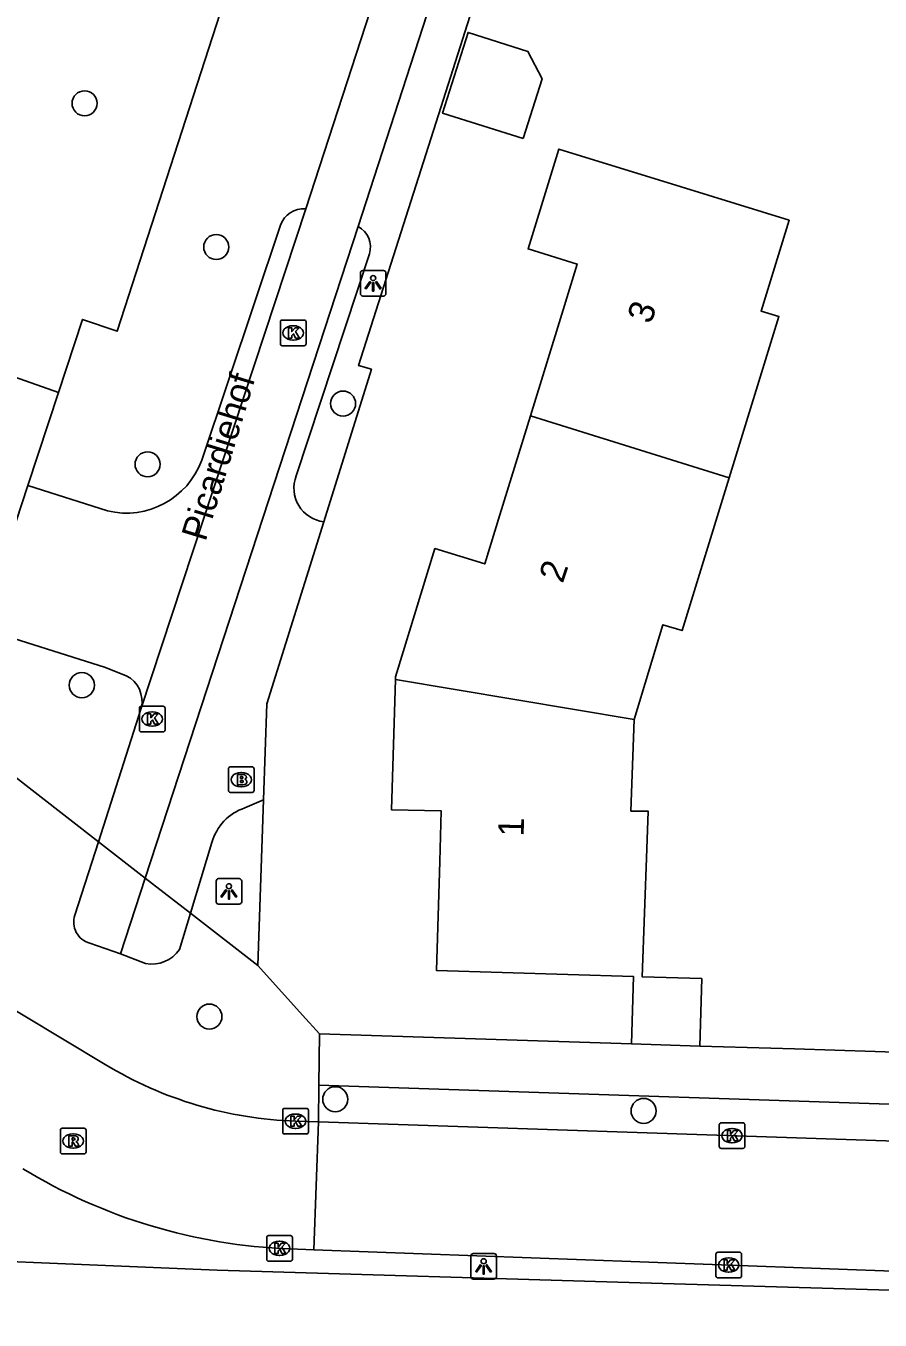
# Model space of a CAD drawing. Extents: x 158461 to 159795, y 387220 to 388672.
# Drawn here: x 159544 to 159577.3, y 387738.1 to 387788.6 of the extents above; entities that cross this region are included whole.
import ezdxf

# ---------------------------------------------------------------- set-up
doc = ezdxf.new("R2010")
doc.units = 0
for name, color, linetype in [('IMGEO_Boom', 7, 'Continuous'), ('IMGEO_Brandkraan', 7, 'Continuous'), ('IMGEO_Groenvoorziening', 7, 'Continuous'), ('IMGEO_Kolk', 7, 'Continuous'), ('IMGEO_Lichtpunt', 7, 'Continuous'), ('IMGEO_Muur', 7, 'Continuous'), ('IMGEO_Openbare_ruimte_label', 7, 'Continuous'), ('IMGEO_Pand', 7, 'Continuous'), ('IMGEO_Pand_nummerreeks', 7, 'Continuous'), ('IMGEO_Rijbaan_lokaal_open', 7, 'Continuous'), ('IMGEO_Rioolput', 7, 'Continuous'), ('IMGEO_Voetpad_open', 7, 'Continuous')]:
    doc.layers.add(name, color=color, linetype=linetype)

msp = doc.modelspace()

# ---------------------------------------------------------------- linework, layer by layer
at = {"layer": 'IMGEO_Boom'}
for centre in [(159546.253, 387785.573), (159551.391, 387779.966), (159556.339, 387773.857), (159548.711, 387771.488), (159546.146, 387762.871), (159551.123, 387749.94), (159556.034, 387746.716), (159568.066, 387746.26)]:
    msp.add_circle(centre, 0.489, dxfattribs=at)
at = {"layer": 'IMGEO_Brandkraan'}
for p, q in [((159551.867, 387758.758), (159551.867, 387759.61)), ((159551.942, 387759.684), (159552.794, 387759.684)), ((159552.868, 387759.61), (159552.868, 387758.758)), ((159552.355, 387759.464), (159552.38, 387759.464)), ((159552.794, 387758.684), (159551.942, 387758.684)), ((159552.378, 387758.904), (159552.353, 387758.904))]:
    msp.add_line(p, q, dxfattribs=at)
for points in [[(159551.867, 387758.758), (159551.867, 387759.61)], [(159551.942, 387759.684), (159552.794, 387759.684)], [(159552.868, 387759.61), (159552.868, 387758.758)], [(159552.215, 387759.384), (159552.215, 387758.984), (159552.428, 387758.984)], [(159552.446, 387759.384), (159552.215, 387759.384)], [(159552.394, 387759.303), (159552.34, 387759.303), (159552.34, 387759.227)], [(159552.34, 387759.227), (159552.393, 387759.227)], [(159552.402, 387759.151), (159552.34, 387759.151), (159552.34, 387759.07)], [(159552.794, 387758.684), (159551.942, 387758.684)], [(159552.34, 387759.07), (159552.402, 387759.07)]]:
    msp.add_lwpolyline(points, dxfattribs=at)
for centre, radius, start, end in [((159551.944, 387759.608), 0.0765, 91.552, 178.448), ((159551.944, 387759.608), 0.0765, 91.552, 178.448), ((159552.792, 387759.608), 0.0765, 1.552, 88.448), ((159552.792, 387759.608), 0.0765, 1.552, 88.448), ((159552.395, 387759.265), 0.0379, 267.8285, 90.9355), ((159552.403, 387759.11), 0.0404, 269.8759, 90.5077), ((159552.45, 387759.239), 0.145, 59.4692, 91.5367), ((159552.475, 387759.286), 0.0922, 285.5137, 58.1501), ((159552.48, 387759.094), 0.105, 301.3115, 78.989), ((159551.944, 387758.76), 0.0765, 181.552, 268.448), ((159551.944, 387758.76), 0.0765, 181.552, 268.448), ((159552.434, 387759.235), 0.251, 268.6676, 293.5347), ((159552.792, 387758.76), 0.0765, 271.552, 358.448), ((159552.792, 387758.76), 0.0765, 271.552, 358.448)]:
    msp.add_arc(centre, radius, start, end, dxfattribs=at)
for centre, major_axis, ratio, start_param, end_param in [((159552.354, 387759.184), (-0.387, 0.002), 0.722429, 4.712389, 7.853982), ((159552.379, 387759.184), (-0.39, 0.002), 0.717154, 1.570796, 4.712389)]:
    msp.add_ellipse(centre, major_axis=major_axis, ratio=ratio, start_param=start_param, end_param=end_param, dxfattribs=at)
at = {"layer": 'IMGEO_Groenvoorziening'}
msp.add_lwpolyline([(159545.229, 387774.284), (159541.535, 387775.588), (159542.059, 387791.731), (159552.282, 387791.386)], dxfattribs=at)
at = {"layer": 'IMGEO_Kolk'}
for p, q in [((159553.893, 387776.189), (159553.893, 387777.041)), ((159553.968, 387777.115), (159554.82, 387777.115)), ((159554.381, 387776.895), (159554.406, 387776.895)), ((159554.894, 387777.041), (159554.894, 387776.189)), ((159554.404, 387776.335), (159554.379, 387776.335)), ((159554.82, 387776.115), (159553.968, 387776.115)), ((159548.391, 387761.124), (159548.391, 387761.976)), ((159548.466, 387762.05), (159549.318, 387762.05)), ((159548.879, 387761.83), (159548.904, 387761.83)), ((159549.392, 387761.976), (159549.392, 387761.124)), ((159548.902, 387761.27), (159548.877, 387761.27)), ((159549.318, 387761.05), (159548.466, 387761.05)), ((159553.985, 387745.433), (159553.985, 387746.285)), ((159554.06, 387746.359), (159554.912, 387746.359)), ((159554.473, 387746.139), (159554.498, 387746.139)), ((159554.986, 387746.285), (159554.986, 387745.433)), ((159554.496, 387745.579), (159554.471, 387745.579)), ((159571.017, 387744.868), (159571.017, 387745.72)), ((159571.092, 387745.794), (159571.944, 387745.794)), ((159571.505, 387745.574), (159571.53, 387745.574)), ((159572.018, 387745.72), (159572.018, 387744.868)), ((159554.912, 387745.359), (159554.06, 387745.359)), ((159571.528, 387745.014), (159571.503, 387745.014)), ((159571.944, 387744.794), (159571.092, 387744.794)), ((159553.36, 387740.471), (159553.36, 387741.323)), ((159553.435, 387741.397), (159554.287, 387741.397)), ((159553.848, 387741.177), (159553.873, 387741.177)), ((159554.361, 387741.323), (159554.361, 387740.471)), ((159553.871, 387740.617), (159553.846, 387740.617)), ((159570.887, 387739.82), (159570.887, 387740.672)), ((159570.962, 387740.746), (159571.814, 387740.746)), ((159571.375, 387740.526), (159571.4, 387740.526)), ((159571.888, 387740.672), (159571.888, 387739.82)), ((159554.287, 387740.397), (159553.435, 387740.397)), ((159571.398, 387739.966), (159571.373, 387739.966)), ((159571.814, 387739.746), (159570.962, 387739.746))]:
    msp.add_line(p, q, dxfattribs=at)
for points in [[(159553.893, 387776.189), (159553.893, 387777.041)], [(159553.968, 387777.115), (159554.82, 387777.115)], [(159554.214, 387776.815), (159554.337, 387776.815), (159554.337, 387776.664), (159554.467, 387776.815), (159554.631, 387776.815), (159554.485, 387776.664), (159554.638, 387776.415), (159554.486, 387776.415), (159554.401, 387776.579), (159554.337, 387776.512), (159554.337, 387776.415), (159554.214, 387776.415), (159554.214, 387776.815)], [(159554.894, 387777.041), (159554.894, 387776.189)], [(159554.82, 387776.115), (159553.968, 387776.115)], [(159548.391, 387761.124), (159548.391, 387761.976)], [(159548.466, 387762.05), (159549.318, 387762.05)], [(159548.712, 387761.75), (159548.835, 387761.75), (159548.835, 387761.599), (159548.965, 387761.75), (159549.129, 387761.75), (159548.983, 387761.599), (159549.136, 387761.35), (159548.984, 387761.35), (159548.899, 387761.514), (159548.835, 387761.447), (159548.835, 387761.35), (159548.712, 387761.35), (159548.712, 387761.75)], [(159549.392, 387761.976), (159549.392, 387761.124)], [(159549.318, 387761.05), (159548.466, 387761.05)], [(159553.985, 387745.433), (159553.985, 387746.285)], [(159554.06, 387746.359), (159554.912, 387746.359)], [(159554.306, 387746.059), (159554.429, 387746.059), (159554.429, 387745.908), (159554.559, 387746.059), (159554.723, 387746.059), (159554.577, 387745.908), (159554.73, 387745.659), (159554.578, 387745.659), (159554.493, 387745.823), (159554.429, 387745.756), (159554.429, 387745.659), (159554.306, 387745.659), (159554.306, 387746.059)], [(159554.986, 387746.285), (159554.986, 387745.433)], [(159571.017, 387744.868), (159571.017, 387745.72)], [(159571.092, 387745.794), (159571.944, 387745.794)], [(159571.338, 387745.494), (159571.461, 387745.494), (159571.461, 387745.343), (159571.591, 387745.494), (159571.755, 387745.494), (159571.609, 387745.343), (159571.762, 387745.094), (159571.61, 387745.094), (159571.525, 387745.258), (159571.461, 387745.191), (159571.461, 387745.094), (159571.338, 387745.094), (159571.338, 387745.494)], [(159572.018, 387745.72), (159572.018, 387744.868)], [(159554.912, 387745.359), (159554.06, 387745.359)], [(159571.944, 387744.794), (159571.092, 387744.794)], [(159553.36, 387740.471), (159553.36, 387741.323)], [(159553.435, 387741.397), (159554.287, 387741.397)], [(159553.681, 387741.097), (159553.804, 387741.097), (159553.804, 387740.946), (159553.934, 387741.097), (159554.098, 387741.097), (159553.952, 387740.946), (159554.105, 387740.697), (159553.953, 387740.697), (159553.868, 387740.861), (159553.804, 387740.794), (159553.804, 387740.697), (159553.681, 387740.697), (159553.681, 387741.097)], [(159554.361, 387741.323), (159554.361, 387740.471)], [(159570.887, 387739.82), (159570.887, 387740.672)], [(159570.962, 387740.746), (159571.814, 387740.746)], [(159571.208, 387740.446), (159571.331, 387740.446), (159571.331, 387740.295), (159571.461, 387740.446), (159571.625, 387740.446), (159571.479, 387740.295), (159571.632, 387740.046), (159571.48, 387740.046), (159571.395, 387740.21), (159571.331, 387740.143), (159571.331, 387740.046), (159571.208, 387740.046), (159571.208, 387740.446)], [(159571.888, 387740.672), (159571.888, 387739.82)], [(159554.287, 387740.397), (159553.435, 387740.397)], [(159571.814, 387739.746), (159570.962, 387739.746)]]:
    msp.add_lwpolyline(points, dxfattribs=at)
for centre, start, end in [((159553.97, 387777.039), 91.552, 178.448), ((159553.97, 387777.039), 91.552, 178.448), ((159554.818, 387777.039), 1.552, 88.448), ((159554.818, 387777.039), 1.552, 88.448), ((159553.97, 387776.191), 181.552, 268.448), ((159553.97, 387776.191), 181.552, 268.448), ((159554.818, 387776.191), 271.552, 358.448), ((159554.818, 387776.191), 271.552, 358.448), ((159548.468, 387761.974), 91.552, 178.448), ((159548.468, 387761.974), 91.552, 178.448), ((159549.316, 387761.974), 1.552, 88.448), ((159549.316, 387761.974), 1.552, 88.448), ((159548.468, 387761.126), 181.552, 268.448), ((159548.468, 387761.126), 181.552, 268.448), ((159549.316, 387761.126), 271.552, 358.448), ((159549.316, 387761.126), 271.552, 358.448), ((159554.062, 387746.283), 91.552, 178.448), ((159554.062, 387746.283), 91.552, 178.448), ((159554.91, 387746.283), 1.552, 88.448), ((159554.91, 387746.283), 1.552, 88.448), ((159571.094, 387745.718), 91.552, 178.448), ((159571.094, 387745.718), 91.552, 178.448), ((159571.942, 387745.718), 1.552, 88.448), ((159571.942, 387745.718), 1.552, 88.448), ((159554.062, 387745.435), 181.552, 268.448), ((159554.062, 387745.435), 181.552, 268.448), ((159554.91, 387745.435), 271.552, 358.448), ((159554.91, 387745.435), 271.552, 358.448), ((159571.094, 387744.87), 181.552, 268.448), ((159571.094, 387744.87), 181.552, 268.448), ((159571.942, 387744.87), 271.552, 358.448), ((159571.942, 387744.87), 271.552, 358.448), ((159553.437, 387741.321), 91.552, 178.448), ((159553.437, 387741.321), 91.552, 178.448), ((159554.285, 387741.321), 1.552, 88.448), ((159554.285, 387741.321), 1.552, 88.448), ((159553.437, 387740.473), 181.552, 268.448), ((159553.437, 387740.473), 181.552, 268.448), ((159554.285, 387740.473), 271.552, 358.448), ((159554.285, 387740.473), 271.552, 358.448), ((159570.964, 387740.67), 91.552, 178.448), ((159570.964, 387740.67), 91.552, 178.448), ((159571.812, 387740.67), 1.552, 88.448), ((159571.812, 387740.67), 1.552, 88.448), ((159570.964, 387739.822), 181.552, 268.448), ((159570.964, 387739.822), 181.552, 268.448), ((159571.812, 387739.822), 271.552, 358.448), ((159571.812, 387739.822), 271.552, 358.448)]:
    msp.add_arc(centre, 0.0765, start, end, dxfattribs=at)
for centre, major_axis, ratio, start_param, end_param in [((159554.38, 387776.615), (-0.387, 0.002), 0.722429, 4.712389, 7.853982), ((159554.405, 387776.615), (-0.39, 0.002), 0.717154, 1.570796, 4.712389), ((159548.878, 387761.55), (-0.387, 0.002), 0.722429, 4.712389, 7.853982), ((159548.903, 387761.55), (-0.39, 0.002), 0.717154, 1.570796, 4.712389), ((159554.472, 387745.859), (-0.387, 0.002), 0.722429, 4.712389, 7.853982), ((159554.497, 387745.859), (-0.39, 0.002), 0.717154, 1.570796, 4.712389), ((159571.504, 387745.294), (-0.387, 0.002), 0.722429, 4.712389, 7.853982), ((159571.529, 387745.294), (-0.39, 0.002), 0.717154, 1.570796, 4.712389), ((159553.847, 387740.897), (-0.387, 0.002), 0.722429, 4.712389, 7.853982), ((159553.872, 387740.897), (-0.39, 0.002), 0.717154, 1.570796, 4.712389), ((159571.374, 387740.246), (-0.387, 0.002), 0.722429, 4.712389, 7.853982), ((159571.399, 387740.246), (-0.39, 0.002), 0.717154, 1.570796, 4.712389)]:
    msp.add_ellipse(centre, major_axis=major_axis, ratio=ratio, start_param=start_param, end_param=end_param, dxfattribs=at)
at = {"layer": 'IMGEO_Lichtpunt'}
for p, q in [((159557.014, 387778.955), (159557.014, 387778.148)), ((159557.014, 387778.955), (159557.014, 387778.148)), ((159557.916, 387779.05), (159557.108, 387779.05)), ((159557.916, 387779.05), (159557.108, 387779.05)), ((159558.01, 387778.148), (159558.01, 387778.955)), ((159558.01, 387778.148), (159558.01, 387778.955)), ((159557.108, 387778.054), (159557.916, 387778.054)), ((159557.108, 387778.054), (159557.916, 387778.054)), ((159551.387, 387755.228), (159551.387, 387754.421)), ((159551.387, 387755.228), (159551.387, 387754.421)), ((159552.289, 387755.323), (159551.481, 387755.323)), ((159552.289, 387755.323), (159551.481, 387755.323)), ((159552.383, 387754.421), (159552.383, 387755.228)), ((159552.383, 387754.421), (159552.383, 387755.228)), ((159551.481, 387754.327), (159552.289, 387754.327)), ((159551.481, 387754.327), (159552.289, 387754.327)), ((159561.327, 387740.597), (159561.327, 387739.79)), ((159561.327, 387740.597), (159561.327, 387739.79)), ((159562.229, 387740.692), (159561.421, 387740.692)), ((159562.229, 387740.692), (159561.421, 387740.692)), ((159562.323, 387739.79), (159562.323, 387740.597)), ((159562.323, 387739.79), (159562.323, 387740.597)), ((159561.421, 387739.696), (159562.229, 387739.696)), ((159561.421, 387739.696), (159562.229, 387739.696))]:
    msp.add_line(p, q, dxfattribs=at)
for points in [[(159557.388, 387778.619), (159557.427, 387778.591), (159557.239, 387778.329), (159557.201, 387778.356), (159557.388, 387778.619)], [(159557.49, 387778.571), (159557.537, 387778.571), (159557.537, 387778.249), (159557.49, 387778.249), (159557.49, 387778.571)], [(159557.6, 387778.591), (159557.638, 387778.618), (159557.825, 387778.356), (159557.786, 387778.328), (159557.6, 387778.591)], [(159551.761, 387754.892), (159551.8, 387754.864), (159551.612, 387754.602), (159551.574, 387754.629), (159551.761, 387754.892)], [(159551.863, 387754.844), (159551.91, 387754.844), (159551.91, 387754.522), (159551.863, 387754.522), (159551.863, 387754.844)], [(159551.973, 387754.864), (159552.011, 387754.891), (159552.198, 387754.629), (159552.159, 387754.601), (159551.973, 387754.864)], [(159561.701, 387740.261), (159561.74, 387740.233), (159561.552, 387739.971), (159561.514, 387739.998), (159561.701, 387740.261)], [(159561.803, 387740.213), (159561.85, 387740.213), (159561.85, 387739.891), (159561.803, 387739.891), (159561.803, 387740.213)], [(159561.913, 387740.233), (159561.951, 387740.26), (159562.138, 387739.998), (159562.099, 387739.97), (159561.913, 387740.233)]]:
    msp.add_lwpolyline(points, dxfattribs=at)
for centre in [(159557.513, 387778.753), (159551.886, 387755.026), (159561.826, 387740.395)]:
    msp.add_circle(centre, 0.0994, dxfattribs=at)
for centre, start, end in [((159557.108, 387778.955), 90, 180), ((159557.108, 387778.955), 90, 180), ((159557.916, 387778.955), 0, 90), ((159557.916, 387778.955), 0, 90), ((159557.108, 387778.148), 180, 270), ((159557.108, 387778.148), 180, 270), ((159557.916, 387778.148), 270, 0), ((159557.916, 387778.148), 270, 360), ((159551.481, 387755.228), 90, 180), ((159551.481, 387755.228), 90, 180), ((159552.289, 387755.228), 0, 90), ((159552.289, 387755.228), 0, 90), ((159551.481, 387754.421), 180, 270), ((159551.481, 387754.421), 180, 270), ((159552.289, 387754.421), 270, 0), ((159552.289, 387754.421), 270, 360), ((159561.421, 387740.597), 90, 180), ((159561.421, 387740.597), 90, 180), ((159562.229, 387740.597), 0, 90), ((159562.229, 387740.597), 0, 90), ((159561.421, 387739.79), 180, 270), ((159561.421, 387739.79), 180, 270), ((159562.229, 387739.79), 270, 0), ((159562.229, 387739.79), 270, 360)]:
    msp.add_arc(centre, 0.0946, start, end, dxfattribs=at)
at = {"layer": 'IMGEO_Muur'}
for points in [[(159560.06, 387785.13), (159562.984, 387794.325)], [(159570.26, 387748.792), (159573.958, 387748.68)]]:
    msp.add_lwpolyline(points, dxfattribs=at)
at = {"layer": 'IMGEO_Pand'}
for points in [[(159563.366, 387784.194), (159560.22, 387785.191), (159561.217, 387788.336), (159563.553, 387787.596), (159564.106, 387786.529), (159563.366, 387784.194)], [(159563.649, 387773.377), (159564.872, 387777.342), (159565.476, 387779.301), (159563.557, 387779.893), (159564.757, 387783.786), (159569.535, 387782.312), (159573.747, 387781.013), (159572.653, 387777.466), (159573.346, 387777.252), (159571.408, 387770.965)], [(159558.381, 387763.092), (159558.384, 387763.197), (159559.926, 387768.198), (159561.867, 387767.599), (159562.459, 387769.519), (159563.649, 387773.377)], [(159571.408, 387770.965), (159563.649, 387773.377)], [(159571.408, 387770.965), (159569.569, 387765.001), (159568.824, 387765.231), (159567.696, 387761.537)], [(159567.595, 387748.872), (159567.674, 387751.503), (159559.989, 387751.736), (159560.113, 387755.985), (159560.171, 387757.964), (159558.231, 387758.005), (159558.381, 387763.092)], [(159567.696, 387761.537), (159558.381, 387763.092)], [(159567.696, 387761.537), (159567.57, 387757.961), (159568.25, 387757.95), (159568.195, 387756.49), (159568.008, 387751.493), (159570.339, 387751.422), (159570.26, 387748.792)], [(159567.595, 387748.872), (159570.26, 387748.792)]]:
    msp.add_lwpolyline(points, dxfattribs=at)
at = {"layer": 'IMGEO_Rijbaan_lokaal_open'}
for points in [[(159556.925, 387780.768), (159562.915, 387799.218), (159566.523, 387810.207)], [(159560.615, 387799.049), (159554.88, 387781.457)], [(159548.466, 387761.979), (159554.88, 387781.457)], [(159553.899, 387780.821), (159550.823, 387771.646)], [(159556.925, 387780.768), (159548.617, 387755.341)], [(159554.514, 387771.036), (159557.366, 387779.699)], [(159544.038, 387770.662), (159542.204, 387765.089)], [(159547.147, 387769.671), (159544.038, 387770.662)], [(159555.586, 387769.25), (159553.363, 387762.146), (159553.234, 387758.402)], [(159547.879, 387763.241), (159547.065, 387763.557), (159542.204, 387765.089)], [(159546.791, 387756.759), (159548.466, 387761.979)], [(159552.505, 387758.08), (159553.234, 387758.402)], [(159547.062, 387748.066), (159543.858, 387750), (159532.76, 387756.7), (159531.495, 387757.403)], [(159546.791, 387756.759), (159545.872, 387753.894)], [(159548.617, 387755.341), (159546.791, 387756.759)], [(159550.383, 387753.969), (159551.224, 387756.726)], [(159547.651, 387752.385), (159548.617, 387755.341)], [(159548.617, 387755.341), (159550.383, 387753.969)], [(159550.383, 387753.969), (159549.953, 387752.56)], [(159546.456, 387752.806), (159547.651, 387752.385)], [(159548.633, 387752.013), (159547.651, 387752.385)], [(159555.381, 387745.83), (159554.49, 387745.86)], [(159555.197, 387740.843), (159555.381, 387745.83)], [(159583.458, 387744.893), (159578.295, 387745.071), (159567.814, 387745.418), (159555.381, 387745.83)], [(159555.197, 387740.843), (159554.25, 387740.878)], [(159610.614, 387738.902), (159578.494, 387739.983), (159567.919, 387740.373), (159555.197, 387740.843)]]:
    msp.add_lwpolyline(points, dxfattribs=at)
for centre, radius, start, end in [((159554.802, 387780.503), 0.957, 85.3076, 160.6045), ((159556.519, 387779.975), 0.891, 341.9422, 62.8936), ((159547.877, 387772.721), 3.136, 256.5437, 339.9518), ((159555.737, 387770.555), 1.314, 158.539, 263.4073), ((159547.364, 387762.234), 1.131, 346.986, 62.9035), ((159553.112, 387756.223), 1.954, 108.0975, 165.0763), ((159546.682, 387753.628), 0.853, 161.8433, 254.6074), ((159548.886, 387753.269), 1.281, 258.6113, 326.4063), ((159554.998, 387761.181), 15.329, 238.8194, 268.0994), ((159555.048, 387762.421), 21.558, 238.6732, 267.8779)]:
    msp.add_arc(centre, radius, start, end, dxfattribs=at)
at = {"layer": 'IMGEO_Rioolput'}
for p, q in [((159545.307, 387744.659), (159545.307, 387745.511)), ((159545.382, 387745.585), (159546.234, 387745.585)), ((159546.308, 387745.511), (159546.308, 387744.659)), ((159545.795, 387745.365), (159545.82, 387745.365)), ((159546.234, 387744.585), (159545.382, 387744.585)), ((159545.818, 387744.805), (159545.793, 387744.805))]:
    msp.add_line(p, q, dxfattribs=at)
for points in [[(159545.307, 387744.659), (159545.307, 387745.511)], [(159545.382, 387745.585), (159546.234, 387745.585)], [(159546.308, 387745.511), (159546.308, 387744.659)], [(159545.896, 387745.283), (159545.644, 387745.285), (159545.644, 387744.885)], [(159545.644, 387744.885), (159545.768, 387744.885), (159545.768, 387745.047), (159545.779, 387745.047)], [(159545.822, 387745.204), (159545.768, 387745.204), (159545.768, 387745.123)], [(159545.768, 387745.123), (159545.82, 387745.123)], [(159545.826, 387745.018), (159545.897, 387744.885), (159546.037, 387744.885), (159545.972, 387745.011)], [(159546.234, 387744.585), (159545.382, 387744.585)]]:
    msp.add_lwpolyline(points, dxfattribs=at)
for centre, radius, start, end in [((159545.384, 387745.509), 0.0765, 91.552, 178.448), ((159545.384, 387745.509), 0.0765, 91.552, 178.448), ((159546.232, 387745.509), 0.0765, 1.552, 88.448), ((159546.232, 387745.509), 0.0765, 1.552, 88.448), ((159545.778, 387744.994), 0.0533, 26.0293, 88.6989), ((159545.804, 387745.312), 0.19, 274.7715, 282.9687), ((159545.828, 387745.108), 0.0964, 77.0061, 93.1865), ((159545.842, 387745.165), 0.0378, 276.6634, 79.6772), ((159545.895, 387745.173), 0.109, 350.3612, 89.416), ((159545.893, 387745.173), 0.112, 277.5842, 350.9817), ((159545.877, 387744.958), 0.108, 29.5134, 73.7905), ((159545.384, 387744.661), 0.0765, 181.552, 268.448), ((159545.384, 387744.661), 0.0765, 181.552, 268.448), ((159546.232, 387744.661), 0.0765, 271.552, 358.448), ((159546.232, 387744.661), 0.0765, 271.552, 358.448)]:
    msp.add_arc(centre, radius, start, end, dxfattribs=at)
for centre, major_axis, ratio, start_param, end_param in [((159545.794, 387745.085), (-0.387, 0.002), 0.722429, 4.712389, 7.853982), ((159545.819, 387745.085), (-0.39, 0.002), 0.717154, 1.570796, 4.712389)]:
    msp.add_ellipse(centre, major_axis=major_axis, ratio=ratio, start_param=start_param, end_param=end_param, dxfattribs=at)
at = {"layer": 'IMGEO_Voetpad_open'}
for points in [[(159562.984, 387794.325), (159560.06, 387785.13), (159556.947, 387775.34), (159557.447, 387775.2), (159555.586, 387769.25)], [(159552.282, 387791.386), (159547.518, 387776.682), (159546.169, 387777.143), (159545.229, 387774.284)], [(159545.229, 387774.284), (159544.038, 387770.662)], [(159540.955, 387761.291), (159546.791, 387756.759)], [(159553.234, 387758.402), (159553.01, 387751.929)], [(159553.01, 387751.929), (159550.383, 387753.969)], [(159553.01, 387751.929), (159554.757, 387750), (159555.419, 387749.269)], [(159555.397, 387747.261), (159555.419, 387749.269)], [(159555.419, 387749.269), (159567.595, 387748.872)], [(159570.26, 387748.792), (159573.958, 387748.68), (159610.151, 387747.486)], [(159555.381, 387745.83), (159555.397, 387747.261)], [(159555.397, 387747.261), (159583.506, 387746.324), (159583.458, 387744.893)], [(159622.824, 387741.244), (159617.327, 387738.097), (159612.287, 387738.246), (159567.936, 387739.556), (159551.426, 387740.044), (159541.447, 387740.468)]]:
    msp.add_lwpolyline(points, dxfattribs=at)

# ---------------------------------------------------------------- texts
at = {"layer": 'IMGEO_Openbare_ruimte_label'}
msp.add_text('Picardiehof', height=1, rotation=73.032, dxfattribs=at).set_placement((159550.97, 387768.444))
at = {"layer": 'IMGEO_Pand_nummerreeks'}
for s, rotation, p in [('3', 70.9213, (159568.346, 387776.924)), ('2', 71.4614, (159564.908, 387766.814)), ('1', 88.7187, (159563.386, 387756.955))]:
    msp.add_text(s, height=1, rotation=rotation, dxfattribs=at).set_placement(p)

doc.saveas('drawing.dxf')
